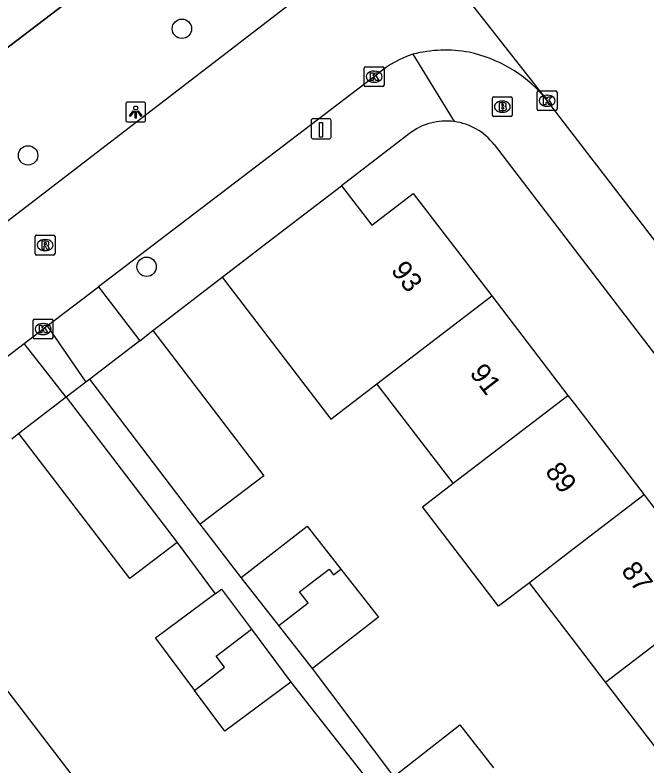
# Model space of a CAD drawing. Extents: x 159353 to 160616, y 385893 to 387321.
# Drawn here: x 159971.82 to 160003.65, y 386796.34 to 386834.15 of the extents above; entities that cross this region are included whole.
import ezdxf

# ---------------------------------------------------------------- set-up
doc = ezdxf.new("R2010")
doc.units = 0
for name, color, linetype in [('IMGEO_Boom', 7, 'Continuous'), ('IMGEO_Brandkraan', 7, 'Continuous'), ('IMGEO_Groenvoorziening', 7, 'Continuous'), ('IMGEO_Hek', 7, 'Continuous'), ('IMGEO_Kolk', 7, 'Continuous'), ('IMGEO_Laadpaal', 7, 'Continuous'), ('IMGEO_Lichtpunt', 7, 'Continuous'), ('IMGEO_Muur', 7, 'Continuous'), ('IMGEO_Pand', 7, 'Continuous'), ('IMGEO_Pand_nummerreeks', 7, 'Continuous'), ('IMGEO_Rijbaan_lokaal_gesloten', 7, 'Continuous'), ('IMGEO_Rijbaan_lokaal_open', 7, 'Continuous'), ('IMGEO_Rioolput', 7, 'Continuous'), ('IMGEO_Voetpad_open', 7, 'Continuous')]:
    doc.layers.add(name, color=color, linetype=linetype)

msp = doc.modelspace()

# ---------------------------------------------------------------- linework, layer by layer
at = {"layer": 'IMGEO_Boom'}
for centre in [(159980.227, 386833.455), (159972.476, 386827.072), (159978.448, 386821.458)]:
    msp.add_circle(centre, 0.489, dxfattribs=at)
at = {"layer": 'IMGEO_Brandkraan'}
for p, q in [((159995.866, 386829.102), (159995.866, 386829.954)), ((159995.941, 386830.028), (159996.793, 386830.028)), ((159996.867, 386829.954), (159996.867, 386829.102)), ((159996.354, 386829.808), (159996.379, 386829.808)), ((159996.377, 386829.248), (159996.352, 386829.248)), ((159996.793, 386829.028), (159995.941, 386829.028))]:
    msp.add_line(p, q, dxfattribs=at)
for points in [[(159995.866, 386829.102), (159995.866, 386829.954)], [(159995.941, 386830.028), (159996.793, 386830.028)], [(159996.867, 386829.954), (159996.867, 386829.102)], [(159996.214, 386829.728), (159996.214, 386829.328), (159996.427, 386829.328)], [(159996.445, 386829.728), (159996.214, 386829.728)], [(159996.393, 386829.647), (159996.339, 386829.647), (159996.339, 386829.571)], [(159996.339, 386829.571), (159996.392, 386829.571)], [(159996.401, 386829.495), (159996.339, 386829.495), (159996.339, 386829.414)], [(159996.339, 386829.414), (159996.401, 386829.414)], [(159996.793, 386829.028), (159995.941, 386829.028)]]:
    msp.add_lwpolyline(points, dxfattribs=at)
for centre, radius, start, end in [((159995.943, 386829.952), 0.0765, 91.552, 178.448), ((159995.943, 386829.952), 0.0765, 91.552, 178.448), ((159996.791, 386829.952), 0.0765, 1.552, 88.448), ((159996.791, 386829.952), 0.0765, 1.552, 88.448), ((159996.394, 386829.609), 0.0379, 267.8285, 90.9355), ((159996.449, 386829.583), 0.145, 59.4692, 91.5367), ((159996.474, 386829.63), 0.0922, 285.5137, 58.1501), ((159996.479, 386829.438), 0.105, 301.3115, 78.989), ((159996.402, 386829.454), 0.0404, 269.8759, 90.5077), ((159996.433, 386829.579), 0.251, 268.6676, 293.5347), ((159995.943, 386829.104), 0.0765, 181.552, 268.448), ((159995.943, 386829.104), 0.0765, 181.552, 268.448), ((159996.791, 386829.104), 0.0765, 271.552, 358.448), ((159996.791, 386829.104), 0.0765, 271.552, 358.448)]:
    msp.add_arc(centre, radius, start, end, dxfattribs=at)
for centre, major_axis, ratio, start_param, end_param in [((159996.353, 386829.528), (-0.387, 0.002), 0.722429, 4.712389, 7.853982), ((159996.378, 386829.528), (-0.39, 0.002), 0.717154, 1.570796, 4.712389)]:
    msp.add_ellipse(centre, major_axis=major_axis, ratio=ratio, start_param=start_param, end_param=end_param, dxfattribs=at)
at = {"layer": 'IMGEO_Groenvoorziening'}
msp.add_lwpolyline([(159984.366, 386842.372), (159983.414, 386841.646), (159950.578, 386816.621), (159940.432, 386829.902), (159939.41, 386831.24)], dxfattribs=at)
at = {"layer": 'IMGEO_Hek'}
msp.add_lwpolyline([(159939.41, 386831.24), (159940.432, 386829.902), (159950.578, 386816.621), (159983.414, 386841.646), (159984.607, 386842.555)], dxfattribs=at)
at = {"layer": 'IMGEO_Kolk'}
for p, q in [((159989.409, 386830.613), (159989.409, 386831.465)), ((159989.484, 386831.539), (159990.336, 386831.539)), ((159990.41, 386831.465), (159990.41, 386830.613)), ((159989.897, 386831.319), (159989.922, 386831.319)), ((159989.92, 386830.759), (159989.895, 386830.759)), ((159990.336, 386830.539), (159989.484, 386830.539)), ((159998.197, 386830.327), (159999.049, 386830.327)), ((159998.122, 386829.401), (159998.122, 386830.253)), ((159998.61, 386830.107), (159998.635, 386830.107)), ((159999.123, 386830.253), (159999.123, 386829.401)), ((159998.633, 386829.547), (159998.608, 386829.547)), ((159999.049, 386829.327), (159998.197, 386829.327)), ((159972.731, 386817.893), (159972.731, 386818.745)), ((159972.806, 386818.819), (159973.658, 386818.819)), ((159973.219, 386818.599), (159973.244, 386818.599)), ((159973.732, 386818.745), (159973.732, 386817.893)), ((159973.658, 386817.819), (159972.806, 386817.819)), ((159973.242, 386818.039), (159973.217, 386818.039))]:
    msp.add_line(p, q, dxfattribs=at)
for points in [[(159989.409, 386830.613), (159989.409, 386831.465)], [(159989.484, 386831.539), (159990.336, 386831.539)], [(159990.41, 386831.465), (159990.41, 386830.613)], [(159989.73, 386831.239), (159989.853, 386831.239), (159989.853, 386831.088), (159989.983, 386831.239), (159990.147, 386831.239), (159990.001, 386831.088), (159990.154, 386830.839), (159990.002, 386830.839), (159989.917, 386831.003), (159989.853, 386830.936), (159989.853, 386830.839), (159989.73, 386830.839), (159989.73, 386831.239)], [(159990.336, 386830.539), (159989.484, 386830.539)], [(159998.197, 386830.327), (159999.049, 386830.327)], [(159998.122, 386829.401), (159998.122, 386830.253)], [(159998.443, 386830.027), (159998.566, 386830.027), (159998.566, 386829.876), (159998.696, 386830.027), (159998.86, 386830.027), (159998.714, 386829.876), (159998.867, 386829.627), (159998.715, 386829.627), (159998.63, 386829.791), (159998.566, 386829.724), (159998.566, 386829.627), (159998.443, 386829.627), (159998.443, 386830.027)], [(159999.123, 386830.253), (159999.123, 386829.401)], [(159999.049, 386829.327), (159998.197, 386829.327)], [(159972.731, 386817.893), (159972.731, 386818.745)], [(159972.806, 386818.819), (159973.658, 386818.819)], [(159973.732, 386818.745), (159973.732, 386817.893)], [(159973.052, 386818.519), (159973.175, 386818.519), (159973.175, 386818.368), (159973.305, 386818.519), (159973.469, 386818.519), (159973.323, 386818.368), (159973.476, 386818.119), (159973.324, 386818.119), (159973.239, 386818.283), (159973.175, 386818.216), (159973.175, 386818.119), (159973.052, 386818.119), (159973.052, 386818.519)], [(159973.658, 386817.819), (159972.806, 386817.819)]]:
    msp.add_lwpolyline(points, dxfattribs=at)
for centre, start, end in [((159989.486, 386831.463), 91.552, 178.448), ((159989.486, 386831.463), 91.552, 178.448), ((159990.334, 386831.463), 1.552, 88.448), ((159990.334, 386831.463), 1.552, 88.448), ((159989.486, 386830.615), 181.552, 268.448), ((159989.486, 386830.615), 181.552, 268.448), ((159990.334, 386830.615), 271.552, 358.448), ((159990.334, 386830.615), 271.552, 358.448), ((159998.199, 386830.251), 91.552, 178.448), ((159998.199, 386830.251), 91.552, 178.448), ((159999.047, 386830.251), 1.552, 88.448), ((159999.047, 386830.251), 1.552, 88.448), ((159998.199, 386829.403), 181.552, 268.448), ((159998.199, 386829.403), 181.552, 268.448), ((159999.047, 386829.403), 271.552, 358.448), ((159999.047, 386829.403), 271.552, 358.448), ((159972.808, 386818.743), 91.552, 178.448), ((159972.808, 386818.743), 91.552, 178.448), ((159973.656, 386818.743), 1.552, 88.448), ((159973.656, 386818.743), 1.552, 88.448), ((159972.808, 386817.895), 181.552, 268.448), ((159972.808, 386817.895), 181.552, 268.448), ((159973.656, 386817.895), 271.552, 358.448), ((159973.656, 386817.895), 271.552, 358.448)]:
    msp.add_arc(centre, 0.0765, start, end, dxfattribs=at)
for centre, major_axis, ratio, start_param, end_param in [((159989.896, 386831.039), (-0.387, 0.002), 0.722429, 4.712389, 7.853982), ((159989.921, 386831.039), (-0.39, 0.002), 0.717154, 1.570796, 4.712389), ((159998.609, 386829.827), (-0.387, 0.002), 0.722429, 4.712389, 7.853982), ((159998.634, 386829.827), (-0.39, 0.002), 0.717154, 1.570796, 4.712389), ((159973.218, 386818.319), (-0.387, 0.002), 0.722429, 4.712389, 7.853982), ((159973.243, 386818.319), (-0.39, 0.002), 0.717154, 1.570796, 4.712389)]:
    msp.add_ellipse(centre, major_axis=major_axis, ratio=ratio, start_param=start_param, end_param=end_param, dxfattribs=at)
at = {"layer": 'IMGEO_Laadpaal'}
for p, q in [((159986.739, 386828.83), (159986.739, 386827.989)), ((159986.739, 386828.83), (159986.739, 386827.989)), ((159987.655, 386828.914), (159986.814, 386828.914)), ((159987.655, 386828.914), (159986.814, 386828.914)), ((159987.739, 386827.998), (159987.739, 386828.839)), ((159987.739, 386827.998), (159987.739, 386828.839)), ((159986.823, 386827.914), (159987.664, 386827.914)), ((159986.823, 386827.914), (159987.664, 386827.914))]:
    msp.add_line(p, q, dxfattribs=at)
msp.add_lwpolyline([(159987.154, 386828.727), (159987.314, 386828.727), (159987.314, 386827.994), (159987.154, 386827.994), (159987.154, 386828.727)], dxfattribs=at)
for centre, start, end in [((159986.817, 386828.836), 92.4484, 184.2845), ((159986.817, 386828.836), 92.4484, 184.2845), ((159987.661, 386828.836), 2.4484, 94.2845), ((159987.661, 386828.836), 2.4484, 94.2845), ((159986.817, 386827.992), 182.4484, 274.2845), ((159986.817, 386827.992), 182.4484, 274.2845), ((159987.661, 386827.992), 272.4484, 4.2845), ((159987.661, 386827.992), 272.4484, 4.2845)]:
    msp.add_arc(centre, 0.0779, start, end, dxfattribs=at)
at = {"layer": 'IMGEO_Lichtpunt'}
for p, q in [((159977.4, 386829.662), (159977.4, 386828.855)), ((159977.4, 386829.662), (159977.4, 386828.855)), ((159978.302, 386829.757), (159977.494, 386829.757)), ((159978.302, 386829.757), (159977.494, 386829.757)), ((159978.396, 386828.855), (159978.396, 386829.662)), ((159978.396, 386828.855), (159978.396, 386829.662)), ((159977.494, 386828.761), (159978.302, 386828.761)), ((159977.494, 386828.761), (159978.302, 386828.761))]:
    msp.add_line(p, q, dxfattribs=at)
for points in [[(159977.774, 386829.326), (159977.813, 386829.298), (159977.625, 386829.036), (159977.587, 386829.063), (159977.774, 386829.326)], [(159977.876, 386829.278), (159977.923, 386829.278), (159977.923, 386828.956), (159977.876, 386828.956), (159977.876, 386829.278)], [(159977.986, 386829.298), (159978.024, 386829.325), (159978.211, 386829.063), (159978.172, 386829.035), (159977.986, 386829.298)]]:
    msp.add_lwpolyline(points, dxfattribs=at)
msp.add_circle((159977.899, 386829.46), 0.0994, dxfattribs=at)
for centre, start, end in [((159977.494, 386829.662), 90, 180), ((159977.494, 386829.662), 90, 180), ((159978.302, 386829.662), 0, 90), ((159978.302, 386829.662), 0, 90), ((159977.494, 386828.855), 180, 270), ((159977.494, 386828.855), 180, 270), ((159978.302, 386828.855), 270, 0), ((159978.302, 386828.855), 270, 360)]:
    msp.add_arc(centre, 0.0946, start, end, dxfattribs=at)
at = {"layer": 'IMGEO_Muur'}
msp.add_lwpolyline([(159978.767, 386818.243), (159984.579, 386822.709)], dxfattribs=at)
at = {"layer": 'IMGEO_Pand'}
for points in [[(159982.25, 386820.926), (159984.579, 386822.709), (159988.267, 386825.542)], [(159988.267, 386825.542), (159989.797, 386823.553), (159991.877, 386825.151), (159995.832, 386819.986)], [(159982.25, 386820.926), (159987.723, 386813.778), (159990.052, 386815.561)], [(159990.052, 386815.561), (159995.832, 386819.986)], [(159995.832, 386819.986), (159999.671, 386814.971)], [(159978.099, 386817.729), (159978.767, 386818.243)], [(159978.767, 386818.243), (159984.349, 386810.922), (159981.151, 386808.486)], [(159978.099, 386817.729), (159975.584, 386815.796)], [(159981.151, 386808.486), (159975.584, 386815.796)], [(159993.891, 386810.547), (159990.052, 386815.561)], [(159974.391, 386814.88), (159972.019, 386813.057)], [(159974.391, 386814.88), (159979.982, 386807.565)], [(159993.891, 386810.547), (159999.671, 386814.971)], [(159999.671, 386814.971), (160000, 386814.542), (160003.51, 386809.958)], [(159979.982, 386807.565), (159977.606, 386805.749), (159972.019, 386813.057)], [(159997.73, 386805.533), (159996.181, 386804.347), (159992.342, 386809.361), (159993.891, 386810.547)], [(160003.51, 386809.958), (160000, 386807.271), (159997.73, 386805.533)], [(160003.51, 386809.958), (160007.349, 386804.944)], [(159983.219, 386805.789), (159986.541, 386808.387), (159988.239, 386806.216)], [(159985.106, 386803.376), (159986.581, 386804.509), (159986.155, 386805.064), (159987.642, 386806.206), (159987.859, 386805.925), (159988.239, 386806.216)], [(159988.239, 386806.216), (159990.13, 386803.798), (159986.808, 386801.2)], [(159985.106, 386803.376), (159983.219, 386805.789)], [(160001.568, 386800.52), (160000, 386802.568), (159997.73, 386805.533)], [(159981.908, 386804.974), (159978.897, 386802.735), (159980.853, 386800.106)], [(159981.908, 386804.974), (159982.227, 386805.211), (159983.724, 386803.197)], [(160001.568, 386800.52), (160007.349, 386804.944)], [(159980.853, 386800.106), (159982.379, 386801.279), (159981.952, 386801.834), (159983.724, 386803.197)], [(159983.724, 386803.197), (159985.71, 386800.526)], [(159986.808, 386801.2), (159985.106, 386803.376)], [(159970.842, 386800.842), (159974.681, 386795.829)], [(159985.71, 386800.526), (159982.381, 386798.051), (159980.853, 386800.106)], [(160005.409, 386795.505), (160001.568, 386800.52)], [(159990.896, 386795.762), (159994.218, 386798.36), (159995.914, 386796.192)]]:
    msp.add_lwpolyline(points, dxfattribs=at)
at = {"layer": 'IMGEO_Rijbaan_lokaal_gesloten'}
for points in [[(159988.118, 386843.248), (159998.129, 386830.471), (159998.435, 386830.074)], [(160055.266, 386755.917), (160054.731, 386756.52), (160044.075, 386770.608), (160015.273, 386808.202), (160000, 386828.041), (159998.609, 386829.848), (159998.435, 386830.074)]]:
    msp.add_lwpolyline(points, dxfattribs=at)
at = {"layer": 'IMGEO_Rijbaan_lokaal_open'}
for points in [[(159962.669, 386817.035), (159986.074, 386835.033)], [(159990.138, 386831.214), (159976.029, 386820.452)], [(159973.44, 386818.477), (159976.029, 386820.452)], [(159972.283, 386817.595), (159973.44, 386818.477)], [(159969.588, 386815.534), (159970.836, 386816.491), (159972.283, 386817.595)]]:
    msp.add_lwpolyline(points, dxfattribs=at)
for centre, radius, start, end in [((159993.438, 386827.313), 5.11, 108.063, 130.2331), ((159993.499, 386825.712), 6.665, 79.6167, 104.2874), ((159993.246, 386825.517), 6.906, 41.2912, 77.8474)]:
    msp.add_arc(centre, radius, start, end, dxfattribs=at)
at = {"layer": 'IMGEO_Rioolput'}
for p, q in [((159972.834, 386822.124), (159972.834, 386822.976)), ((159972.909, 386823.05), (159973.761, 386823.05)), ((159973.322, 386822.83), (159973.347, 386822.83)), ((159973.835, 386822.976), (159973.835, 386822.124)), ((159973.761, 386822.05), (159972.909, 386822.05)), ((159973.345, 386822.27), (159973.32, 386822.27))]:
    msp.add_line(p, q, dxfattribs=at)
for points in [[(159972.834, 386822.124), (159972.834, 386822.976)], [(159972.909, 386823.05), (159973.761, 386823.05)], [(159973.423, 386822.748), (159973.171, 386822.75), (159973.171, 386822.35)], [(159973.835, 386822.976), (159973.835, 386822.124)], [(159973.171, 386822.35), (159973.295, 386822.35), (159973.295, 386822.512), (159973.306, 386822.512)], [(159973.349, 386822.669), (159973.295, 386822.669), (159973.295, 386822.588)], [(159973.295, 386822.588), (159973.347, 386822.588)], [(159973.353, 386822.483), (159973.424, 386822.35), (159973.564, 386822.35), (159973.499, 386822.476)], [(159973.761, 386822.05), (159972.909, 386822.05)]]:
    msp.add_lwpolyline(points, dxfattribs=at)
for centre, radius, start, end in [((159972.911, 386822.974), 0.0765, 91.552, 178.448), ((159972.911, 386822.974), 0.0765, 91.552, 178.448), ((159973.422, 386822.638), 0.109, 350.3612, 89.416), ((159973.759, 386822.974), 0.0765, 1.552, 88.448), ((159973.759, 386822.974), 0.0765, 1.552, 88.448), ((159973.305, 386822.459), 0.0533, 26.0293, 88.6989), ((159973.331, 386822.777), 0.19, 274.7715, 282.9687), ((159973.355, 386822.573), 0.0964, 77.0061, 93.1865), ((159973.369, 386822.63), 0.0378, 276.6634, 79.6772), ((159973.42, 386822.638), 0.112, 277.5842, 350.9817), ((159973.404, 386822.423), 0.108, 29.5134, 73.7905), ((159972.911, 386822.126), 0.0765, 181.552, 268.448), ((159972.911, 386822.126), 0.0765, 181.552, 268.448), ((159973.759, 386822.126), 0.0765, 271.552, 358.448), ((159973.759, 386822.126), 0.0765, 271.552, 358.448)]:
    msp.add_arc(centre, radius, start, end, dxfattribs=at)
for centre, major_axis, ratio, start_param, end_param in [((159973.321, 386822.55), (-0.387, 0.002), 0.722429, 4.712389, 7.853982), ((159973.346, 386822.55), (-0.39, 0.002), 0.717154, 1.570796, 4.712389)]:
    msp.add_ellipse(centre, major_axis=major_axis, ratio=ratio, start_param=start_param, end_param=end_param, dxfattribs=at)
at = {"layer": 'IMGEO_Voetpad_open'}
for points in [[(159991.854, 386832.171), (159993.939, 386828.777)], [(159991.693, 386828.175), (159988.267, 386825.542)], [(159995.952, 386827.614), (160000, 386822.33), (160053.449, 386752.565)], [(159978.767, 386818.243), (159982.25, 386820.926)], [(159976.029, 386820.452), (159978.099, 386817.729)], [(159973.44, 386818.477), (159975.391, 386815.648)], [(159974.391, 386814.88), (159972.283, 386817.595)], [(159975.391, 386815.648), (159974.391, 386814.88)], [(159975.584, 386815.796), (159975.391, 386815.648)], [(159972.019, 386813.057), (159971.65, 386812.774)], [(159983.219, 386805.789), (159981.151, 386808.486)], [(159979.982, 386807.565), (159981.908, 386804.974)], [(159990.896, 386795.762), (159986.808, 386801.2)], [(159985.71, 386800.526), (159989.907, 386795.183)]]:
    msp.add_lwpolyline(points, dxfattribs=at)
for centre, radius, start, end in [((159993.541, 386825.773), 3.03, 82.4444, 127.5645), ((159993.543, 386825.768), 3.035, 37.4668, 82.4993)]:
    msp.add_arc(centre, radius, start, end, dxfattribs=at)

# ---------------------------------------------------------------- texts
at = {"layer": 'IMGEO_Pand_nummerreeks'}
for s, rotation, p in [('93', 307.4426, (159990.719, 386821.268)), ('91', 307.4402, (159994.684, 386816.088)), ('89', 307.4408, (159998.484, 386811.127)), ('87', 307.4408, (160002.316, 386806.122))]:
    msp.add_text(s, height=1, rotation=rotation, dxfattribs=at).set_placement(p)

doc.saveas('drawing.dxf')
